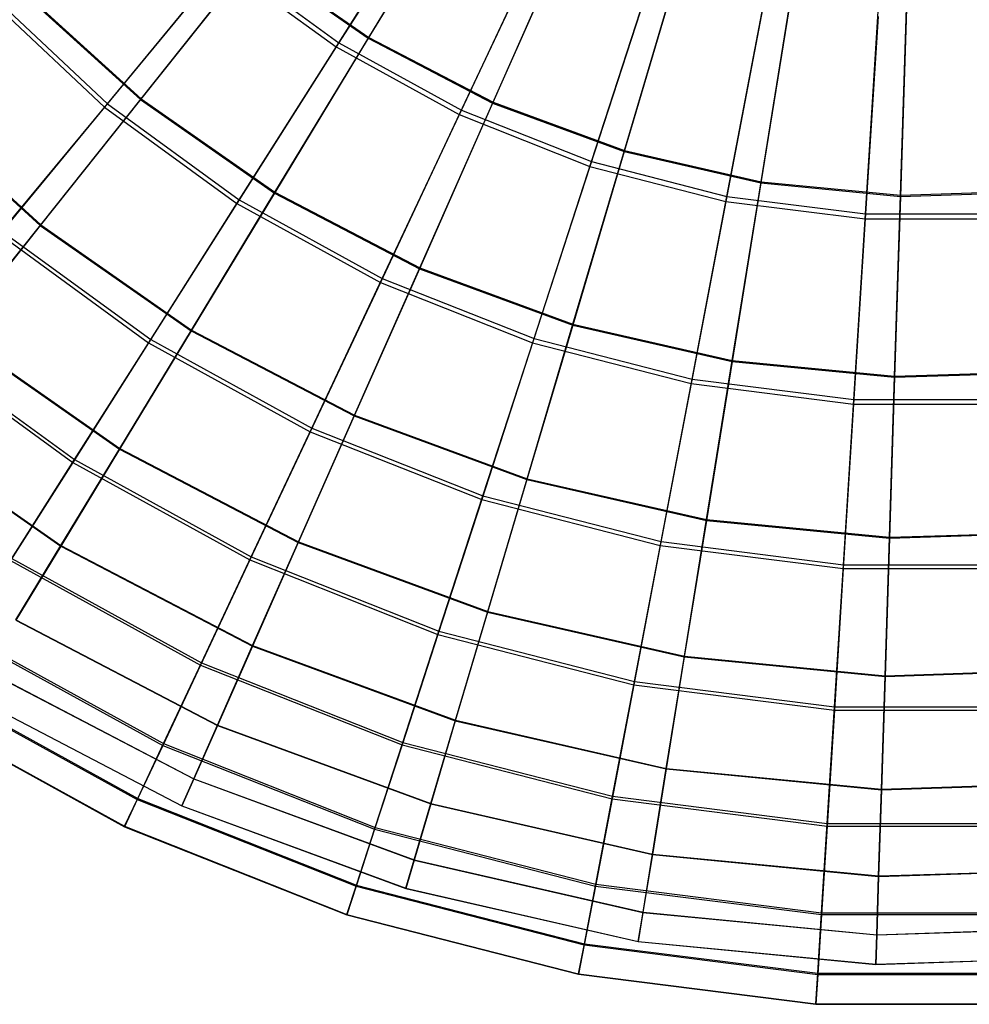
# Model space of a CAD drawing. Extents: x 0.2 to 40.1, y -6.7 to 6.7.
# Tile 342 of 516: x 28.1 to 29.7, y -6.7 to -5. Entities that reach past the tile are written whole.
import ezdxf

# ---------------------------------------------------------------- set-up
doc = ezdxf.new("R2010")
doc.units = 0
doc.header["$MEASUREMENT"] = 0
doc.layers.get('0').update_dxf_attribs({"color": 13, "linetype": 'CONTINUOUS'})

# ---------------------------------------------------------------- blocks, each defined once
blk = doc.blocks.new('SNOWBALL_XIV_PM3_STL')
at = {"color": 0}
for p, q in [((28.6218, -5.0241, 19.5064), (28.8071, -4.7322, 19.7151)), ((28.6218, -5.0241, 19.5064), (28.8071, -4.7322, 19.7151)), ((28.8466, -4.7284, 14.1727), (28.6719, -5.0166, 14.3807)), ((28.8466, -4.7284, 14.1727), (28.6719, -5.0166, 14.3807)), ((28.6728, -5.015, 19.4623), (28.8476, -4.7266, 19.67)), ((28.6728, -5.015, 19.4623), (28.8476, -4.7266, 19.67)), ((28.8022, -4.7399, 14.1268), (28.6173, -5.0313, 14.3367)), ((28.8022, -4.7399, 14.1268), (28.6173, -5.0313, 14.3367)), ((29.0199, -4.8188, 14.1727), (28.8834, -5.127, 14.3807)), ((29.0199, -4.8188, 14.1727), (28.8834, -5.127, 14.3807)), ((28.8842, -5.1252, 19.4623), (29.0207, -4.8169, 19.67)), ((28.8842, -5.1252, 19.4623), (29.0207, -4.8169, 19.67)), ((28.9737, -4.8342, 14.1268), (28.8268, -5.1464, 14.3367)), ((28.9737, -4.8342, 14.1268), (28.8268, -5.1464, 14.3367)), ((28.8304, -5.1388, 19.5064), (28.9776, -4.8259, 19.7151)), ((28.8304, -5.1388, 19.5064), (28.9776, -4.8259, 19.7151)), ((28.2278, -5.1279, 19.2551), (28.4293, -4.8843, 19.5064)), ((28.2278, -5.1279, 19.2551), (28.4293, -4.8843, 19.5064)), ((28.4762, -4.8801, 14.3807), (28.2842, -5.1208, 14.6297)), ((28.4762, -4.8801, 14.3807), (28.2842, -5.1208, 14.6297)), ((28.2852, -5.1195, 19.2135), (28.4773, -4.8786, 19.4623)), ((28.2852, -5.1195, 19.2135), (28.4773, -4.8786, 19.4623)), ((28.4293, -4.8843, 19.5064), (28.6218, -5.0241, 19.5064)), ((28.4293, -4.8843, 19.5064), (28.6218, -5.0241, 19.5064)), ((28.4762, -4.8801, 14.3807), (28.6719, -5.0166, 14.3807)), ((28.4762, -4.8801, 14.3807), (28.6719, -5.0166, 14.3807)), ((28.4773, -4.8786, 19.4623), (28.6728, -5.015, 19.4623)), ((28.4773, -4.8786, 19.4623), (28.6728, -5.015, 19.4623)), ((29.2033, -4.8863, 14.1727), (29.1074, -5.2094, 14.3807)), ((29.2033, -4.8863, 14.1727), (29.1074, -5.2094, 14.3807)), ((29.1079, -5.2076, 19.4623), (29.2038, -4.8843, 19.67)), ((29.1079, -5.2076, 19.4623), (29.2038, -4.8843, 19.67)), ((28.4239, -4.8908, 14.3367), (28.2229, -5.1338, 14.5889)), ((28.4239, -4.8908, 14.3367), (28.2229, -5.1338, 14.5889)), ((28.4239, -4.8908, 14.3367), (28.6173, -5.0313, 14.3367)), ((28.4239, -4.8908, 14.3367), (28.6173, -5.0313, 14.3367)), ((29.1556, -4.9063, 14.1268), (29.049, -5.2344, 14.3367)), ((29.1556, -4.9063, 14.1268), (29.049, -5.2344, 14.3367)), ((29.0516, -5.2264, 19.5064), (29.1585, -4.8975, 19.7151)), ((29.0516, -5.2264, 19.5064), (29.1585, -4.8975, 19.7151)), ((28.0253, -4.9378, 19.2551), (28.2278, -5.1279, 19.2551)), ((28.0253, -4.9378, 19.2551), (28.2278, -5.1279, 19.2551)), ((28.0783, -4.9338, 14.6297), (28.2842, -5.1208, 14.6297)), ((28.0783, -4.9338, 14.6297), (28.2842, -5.1208, 14.6297)), ((28.0796, -4.9327, 19.2135), (28.2852, -5.1195, 19.2135)), ((28.0796, -4.9327, 19.2135), (28.2852, -5.1195, 19.2135)), ((29.3938, -4.9298, 14.1727), (29.34, -5.2625, 14.3807)), ((29.3938, -4.9298, 14.1727), (29.34, -5.2625, 14.3807)), ((29.3403, -5.2606, 19.4623), (29.3941, -4.9277, 19.67)), ((29.3403, -5.2606, 19.4623), (29.3941, -4.9277, 19.67)), ((28.0198, -4.9431, 14.5889), (28.2229, -5.1338, 14.5889)), ((28.0198, -4.9431, 14.5889), (28.2229, -5.1338, 14.5889)), ((29.3452, -4.9549, 14.1268), (29.2805, -5.2939, 14.3367)), ((29.3452, -4.9549, 14.1268), (29.2805, -5.2939, 14.3367)), ((29.2821, -5.2855, 19.5064), (29.3469, -4.9459, 19.7151)), ((29.2821, -5.2855, 19.5064), (29.3469, -4.9459, 19.7151)), ((29.5883, -4.9485, 14.1727), (29.5775, -5.2854, 14.3807)), ((29.5883, -4.9485, 14.1727), (29.5775, -5.2854, 14.3807)), ((29.5776, -5.2835, 19.4623), (29.5884, -4.9465, 19.67)), ((29.5776, -5.2835, 19.4623), (29.5884, -4.9465, 19.67)), ((29.5182, -5.3154, 19.5064), (29.5399, -4.9703, 19.7151)), ((29.5182, -5.3154, 19.5064), (29.5399, -4.9703, 19.7151)), ((29.5394, -4.9795, 14.1268), (29.5177, -5.3238, 14.3367)), ((29.5394, -4.9795, 14.1268), (29.5177, -5.3238, 14.3367)), ((28.6719, -5.0166, 14.3807), (28.5123, -5.2799, 14.6297)), ((28.6719, -5.0166, 14.3807), (28.5123, -5.2799, 14.6297)), ((28.5131, -5.2784, 19.2135), (28.6728, -5.015, 19.4623)), ((28.5131, -5.2784, 19.2135), (28.6728, -5.015, 19.4623)), ((28.6719, -5.0166, 14.3807), (28.8834, -5.127, 14.3807)), ((28.6719, -5.0166, 14.3807), (28.8834, -5.127, 14.3807)), ((28.6728, -5.015, 19.4623), (28.8842, -5.1252, 19.4623)), ((28.6728, -5.015, 19.4623), (28.8842, -5.1252, 19.4623)), ((28.6173, -5.0313, 14.3367), (28.4483, -5.2976, 14.5889)), ((28.6173, -5.0313, 14.3367), (28.4483, -5.2976, 14.5889)), ((28.4524, -5.2911, 19.2551), (28.6218, -5.0241, 19.5064)), ((28.4524, -5.2911, 19.2551), (28.6218, -5.0241, 19.5064)), ((28.6173, -5.0313, 14.3367), (28.8268, -5.1464, 14.3367)), ((28.6173, -5.0313, 14.3367), (28.8268, -5.1464, 14.3367)), ((28.6218, -5.0241, 19.5064), (28.8304, -5.1388, 19.5064)), ((28.6218, -5.0241, 19.5064), (28.8304, -5.1388, 19.5064)), ((27.8817, -5.1243, 14.9159), (28.1135, -5.3349, 14.9159)), ((27.8817, -5.1243, 14.9159), (28.1135, -5.3349, 14.9159)), ((27.8827, -5.1233, 18.9276), (28.1144, -5.3337, 18.9276)), ((27.8827, -5.1233, 18.9276), (28.1144, -5.3337, 18.9276)), ((28.2842, -5.1208, 14.6297), (28.1135, -5.3349, 14.9159)), ((28.2842, -5.1208, 14.6297), (28.1135, -5.3349, 14.9159)), ((28.1144, -5.3337, 18.9276), (28.2852, -5.1195, 19.2135)), ((28.1144, -5.3337, 18.9276), (28.2852, -5.1195, 19.2135)), ((28.2842, -5.1208, 14.6297), (28.5123, -5.2799, 14.6297)), ((28.2842, -5.1208, 14.6297), (28.5123, -5.2799, 14.6297)), ((28.2852, -5.1195, 19.2135), (28.5131, -5.2784, 19.2135)), ((28.2852, -5.1195, 19.2135), (28.5131, -5.2784, 19.2135)), ((28.2229, -5.1338, 14.5889), (28.0441, -5.35, 14.8795)), ((28.2229, -5.1338, 14.5889), (28.0441, -5.35, 14.8795)), ((28.0483, -5.3448, 18.9655), (28.2278, -5.1279, 19.2551)), ((28.0483, -5.3448, 18.9655), (28.2278, -5.1279, 19.2551)), ((28.2229, -5.1338, 14.5889), (28.4483, -5.2976, 14.5889)), ((28.2229, -5.1338, 14.5889), (28.4483, -5.2976, 14.5889)), ((28.2278, -5.1279, 19.2551), (28.4524, -5.2911, 19.2551)), ((28.2278, -5.1279, 19.2551), (28.4524, -5.2911, 19.2551)), ((28.6957, -5.4249, 19.2551), (28.8304, -5.1388, 19.5064)), ((28.6957, -5.4249, 19.2551), (28.8304, -5.1388, 19.5064)), ((28.8834, -5.127, 14.3807), (28.7588, -5.4085, 14.6297)), ((28.8834, -5.127, 14.3807), (28.7588, -5.4085, 14.6297)), ((28.7595, -5.407, 19.2135), (28.8842, -5.1252, 19.4623)), ((28.7595, -5.407, 19.2135), (28.8842, -5.1252, 19.4623)), ((28.8304, -5.1388, 19.5064), (29.0516, -5.2264, 19.5064)), ((28.8304, -5.1388, 19.5064), (29.0516, -5.2264, 19.5064)), ((28.8834, -5.127, 14.3807), (29.1074, -5.2094, 14.3807)), ((28.8834, -5.127, 14.3807), (29.1074, -5.2094, 14.3807)), ((28.8842, -5.1252, 19.4623), (29.1079, -5.2076, 19.4623)), ((28.8842, -5.1252, 19.4623), (29.1079, -5.2076, 19.4623)), ((28.8268, -5.1464, 14.3367), (28.6925, -5.4318, 14.5889)), ((28.8268, -5.1464, 14.3367), (28.6925, -5.4318, 14.5889)), ((28.8268, -5.1464, 14.3367), (29.049, -5.2344, 14.3367)), ((28.8268, -5.1464, 14.3367), (29.049, -5.2344, 14.3367)), ((29.0202, -5.5029, 19.2135), (29.1079, -5.2076, 19.4623)), ((29.0202, -5.5029, 19.2135), (29.1079, -5.2076, 19.4623)), ((29.1079, -5.2076, 19.4623), (29.3403, -5.2606, 19.4623)), ((29.1079, -5.2076, 19.4623), (29.3403, -5.2606, 19.4623)), ((29.1074, -5.2094, 14.3807), (29.0198, -5.5045, 14.6297)), ((29.1074, -5.2094, 14.3807), (29.0198, -5.5045, 14.6297)), ((29.1074, -5.2094, 14.3807), (29.34, -5.2625, 14.3807)), ((29.1074, -5.2094, 14.3807), (29.34, -5.2625, 14.3807)), ((29.049, -5.2344, 14.3367), (28.9516, -5.5344, 14.5889)), ((29.049, -5.2344, 14.3367), (28.9516, -5.5344, 14.5889)), ((28.9539, -5.5271, 19.2551), (29.0516, -5.2264, 19.5064)), ((28.9539, -5.5271, 19.2551), (29.0516, -5.2264, 19.5064)), ((29.049, -5.2344, 14.3367), (29.2805, -5.2939, 14.3367)), ((29.049, -5.2344, 14.3367), (29.2805, -5.2939, 14.3367)), ((29.0516, -5.2264, 19.5064), (29.2821, -5.2855, 19.5064)), ((29.0516, -5.2264, 19.5064), (29.2821, -5.2855, 19.5064)), ((29.34, -5.2625, 14.3807), (29.2909, -5.5664, 14.6297)), ((29.34, -5.2625, 14.3807), (29.2909, -5.5664, 14.6297)), ((29.2911, -5.5647, 19.2135), (29.3403, -5.2606, 19.4623)), ((29.2911, -5.5647, 19.2135), (29.3403, -5.2606, 19.4623)), ((29.34, -5.2625, 14.3807), (29.5775, -5.2854, 14.3807)), ((29.34, -5.2625, 14.3807), (29.5775, -5.2854, 14.3807)), ((29.3403, -5.2606, 19.4623), (29.5776, -5.2835, 19.4623)), ((29.3403, -5.2606, 19.4623), (29.5776, -5.2835, 19.4623)), ((28.3016, -5.5288, 18.9655), (28.4524, -5.2911, 19.2551)), ((28.3016, -5.5288, 18.9655), (28.4524, -5.2911, 19.2551)), ((28.5123, -5.2799, 14.6297), (28.3703, -5.514, 14.9159)), ((28.5123, -5.2799, 14.6297), (28.3703, -5.514, 14.9159)), ((28.3711, -5.5128, 18.9276), (28.5131, -5.2784, 19.2135)), ((28.3711, -5.5128, 18.9276), (28.5131, -5.2784, 19.2135)), ((28.4524, -5.2911, 19.2551), (28.6957, -5.4249, 19.2551)), ((28.4524, -5.2911, 19.2551), (28.6957, -5.4249, 19.2551)), ((28.5123, -5.2799, 14.6297), (28.7588, -5.4085, 14.6297)), ((28.5123, -5.2799, 14.6297), (28.7588, -5.4085, 14.6297)), ((28.5131, -5.2784, 19.2135), (28.7595, -5.407, 19.2135)), ((28.5131, -5.2784, 19.2135), (28.7595, -5.407, 19.2135)), ((29.2229, -5.5962, 19.2551), (29.2821, -5.2855, 19.5064)), ((29.2229, -5.5962, 19.2551), (29.2821, -5.2855, 19.5064)), ((29.2821, -5.2855, 19.5064), (29.5182, -5.3154, 19.5064)), ((29.2821, -5.2855, 19.5064), (29.5182, -5.3154, 19.5064)), ((29.5775, -5.2854, 14.3807), (29.5676, -5.5931, 14.6297)), ((29.5775, -5.2854, 14.3807), (29.5676, -5.5931, 14.6297)), ((29.5677, -5.5914, 19.2135), (29.5776, -5.2835, 19.4623)), ((29.5677, -5.5914, 19.2135), (29.5776, -5.2835, 19.4623)), ((29.5775, -5.2854, 14.3807), (29.816, -5.2777, 14.3807)), ((29.5775, -5.2854, 14.3807), (29.816, -5.2777, 14.3807)), ((29.5776, -5.2835, 19.4623), (29.8158, -5.2759, 19.4623)), ((29.5776, -5.2835, 19.4623), (29.8158, -5.2759, 19.4623)), ((28.4483, -5.2976, 14.5889), (28.298, -5.5344, 14.8795)), ((28.4483, -5.2976, 14.5889), (28.298, -5.5344, 14.8795)), ((28.4483, -5.2976, 14.5889), (28.6925, -5.4318, 14.5889)), ((28.4483, -5.2976, 14.5889), (28.6925, -5.4318, 14.5889)), ((29.2805, -5.2939, 14.3367), (29.2214, -5.6037, 14.5889)), ((29.2805, -5.2939, 14.3367), (29.2214, -5.6037, 14.5889)), ((29.2805, -5.2939, 14.3367), (29.5177, -5.3238, 14.3367)), ((29.2805, -5.2939, 14.3367), (29.5177, -5.3238, 14.3367)), ((29.5177, -5.3238, 14.3367), (29.4979, -5.6386, 14.5889)), ((29.5177, -5.3238, 14.3367), (29.4979, -5.6386, 14.5889)), ((29.4984, -5.631, 19.2551), (29.5182, -5.3154, 19.5064)), ((29.4984, -5.631, 19.2551), (29.5182, -5.3154, 19.5064)), ((29.5177, -5.3238, 14.3367), (29.7567, -5.3238, 14.3367)), ((29.5177, -5.3238, 14.3367), (29.7567, -5.3238, 14.3367)), ((29.5182, -5.3154, 19.5064), (29.7562, -5.3154, 19.5064)), ((29.5182, -5.3154, 19.5064), (29.7562, -5.3154, 19.5064)), ((28.1135, -5.3349, 14.9159), (27.9668, -5.5188, 15.2344)), ((28.1135, -5.3349, 14.9159), (27.9668, -5.5188, 15.2344)), ((27.9676, -5.5178, 18.6092), (28.1144, -5.3337, 18.9276)), ((27.9676, -5.5178, 18.6092), (28.1144, -5.3337, 18.9276)), ((28.1135, -5.3349, 14.9159), (28.3703, -5.514, 14.9159)), ((28.1135, -5.3349, 14.9159), (28.3703, -5.514, 14.9159)), ((28.1144, -5.3337, 18.9276), (28.3711, -5.5128, 18.9276)), ((28.1144, -5.3337, 18.9276), (28.3711, -5.5128, 18.9276)), ((28.0441, -5.35, 14.8795), (28.298, -5.5344, 14.8795)), ((28.0441, -5.35, 14.8795), (28.298, -5.5344, 14.8795)), ((28.0483, -5.3448, 18.9655), (28.3016, -5.5288, 18.9655)), ((28.0483, -5.3448, 18.9655), (28.3016, -5.5288, 18.9655)), ((28.7588, -5.4085, 14.6297), (28.648, -5.6589, 14.9159)), ((28.7588, -5.4085, 14.6297), (28.648, -5.6589, 14.9159)), ((28.6486, -5.6575, 18.9276), (28.7595, -5.407, 19.2135)), ((28.6486, -5.6575, 18.9276), (28.7595, -5.407, 19.2135)), ((28.7588, -5.4085, 14.6297), (29.0198, -5.5045, 14.6297)), ((28.7588, -5.4085, 14.6297), (29.0198, -5.5045, 14.6297)), ((28.7595, -5.407, 19.2135), (29.0202, -5.5029, 19.2135)), ((28.7595, -5.407, 19.2135), (29.0202, -5.5029, 19.2135)), ((28.5759, -5.6796, 18.9655), (28.6957, -5.4249, 19.2551)), ((28.5759, -5.6796, 18.9655), (28.6957, -5.4249, 19.2551)), ((28.6957, -5.4249, 19.2551), (28.9539, -5.5271, 19.2551)), ((28.6957, -5.4249, 19.2551), (28.9539, -5.5271, 19.2551)), ((28.6925, -5.4318, 14.5889), (28.573, -5.6857, 14.8795)), ((28.6925, -5.4318, 14.5889), (28.573, -5.6857, 14.8795)), ((28.6925, -5.4318, 14.5889), (28.9516, -5.5344, 14.5889)), ((28.6925, -5.4318, 14.5889), (28.9516, -5.5344, 14.5889)), ((29.0198, -5.5045, 14.6297), (28.9419, -5.767, 14.9159)), ((29.0198, -5.5045, 14.6297), (28.9419, -5.767, 14.9159)), ((28.9423, -5.7656, 18.9276), (29.0202, -5.5029, 19.2135)), ((28.9423, -5.7656, 18.9276), (29.0202, -5.5029, 19.2135)), ((29.0198, -5.5045, 14.6297), (29.2909, -5.5664, 14.6297)), ((29.0198, -5.5045, 14.6297), (29.2909, -5.5664, 14.6297)), ((29.0202, -5.5029, 19.2135), (29.2911, -5.5647, 19.2135)), ((29.0202, -5.5029, 19.2135), (29.2911, -5.5647, 19.2135)), ((27.9668, -5.5188, 15.2344), (28.2484, -5.7152, 15.2344)), ((27.9668, -5.5188, 15.2344), (28.2484, -5.7152, 15.2344)), ((27.9676, -5.5178, 18.6092), (28.249, -5.7141, 18.6092)), ((27.9676, -5.5178, 18.6092), (28.249, -5.7141, 18.6092)), ((28.3703, -5.514, 14.9159), (28.2484, -5.7152, 15.2344)), ((28.3703, -5.514, 14.9159), (28.2484, -5.7152, 15.2344)), ((28.249, -5.7141, 18.6092), (28.3711, -5.5128, 18.9276)), ((28.249, -5.7141, 18.6092), (28.3711, -5.5128, 18.9276)), ((28.3703, -5.514, 14.9159), (28.648, -5.6589, 14.9159)), ((28.3703, -5.514, 14.9159), (28.648, -5.6589, 14.9159)), ((28.3711, -5.5128, 18.9276), (28.6486, -5.6575, 18.9276)), ((28.3711, -5.5128, 18.9276), (28.6486, -5.6575, 18.9276)), ((27.8904, -5.5357, 15.2035), (28.1688, -5.738, 15.2035)), ((27.8904, -5.5357, 15.2035), (28.1688, -5.738, 15.2035)), ((27.894, -5.5314, 18.6423), (28.1718, -5.7332, 18.6423)), ((27.894, -5.5314, 18.6423), (28.1718, -5.7332, 18.6423)), ((28.298, -5.5344, 14.8795), (28.1688, -5.738, 15.2035)), ((28.298, -5.5344, 14.8795), (28.1688, -5.738, 15.2035)), ((28.1718, -5.7332, 18.6423), (28.3016, -5.5288, 18.9655)), ((28.1718, -5.7332, 18.6423), (28.3016, -5.5288, 18.9655)), ((28.298, -5.5344, 14.8795), (28.573, -5.6857, 14.8795)), ((28.298, -5.5344, 14.8795), (28.573, -5.6857, 14.8795)), ((28.3016, -5.5288, 18.9655), (28.5759, -5.6796, 18.9655)), ((28.3016, -5.5288, 18.9655), (28.5759, -5.6796, 18.9655)), ((28.9516, -5.5344, 14.5889), (28.8649, -5.8012, 14.8795)), ((28.9516, -5.5344, 14.5889), (28.8649, -5.8012, 14.8795)), ((28.8669, -5.7948, 18.9655), (28.9539, -5.5271, 19.2551)), ((28.8669, -5.7948, 18.9655), (28.9539, -5.5271, 19.2551)), ((28.9516, -5.5344, 14.5889), (29.2214, -5.6037, 14.5889)), ((28.9516, -5.5344, 14.5889), (29.2214, -5.6037, 14.5889)), ((28.9539, -5.5271, 19.2551), (29.2229, -5.5962, 19.2551)), ((28.9539, -5.5271, 19.2551), (29.2229, -5.5962, 19.2551)), ((29.2909, -5.5664, 14.6297), (29.2472, -5.8367, 14.9159)), ((29.2909, -5.5664, 14.6297), (29.2472, -5.8367, 14.9159)), ((29.2474, -5.8352, 18.9276), (29.2911, -5.5647, 19.2135)), ((29.2474, -5.8352, 18.9276), (29.2911, -5.5647, 19.2135)), ((29.2909, -5.5664, 14.6297), (29.5676, -5.5931, 14.6297)), ((29.2909, -5.5664, 14.6297), (29.5676, -5.5931, 14.6297)), ((29.2911, -5.5647, 19.2135), (29.5677, -5.5914, 19.2135)), ((29.2911, -5.5647, 19.2135), (29.5677, -5.5914, 19.2135)), ((29.5589, -5.8653, 18.9276), (29.5677, -5.5914, 19.2135)), ((29.5589, -5.8653, 18.9276), (29.5677, -5.5914, 19.2135)), ((29.5676, -5.5931, 14.6297), (29.5589, -5.8668, 14.9159)), ((29.5676, -5.5931, 14.6297), (29.5589, -5.8668, 14.9159)), ((29.5676, -5.5931, 14.6297), (29.8456, -5.5842, 14.6297)), ((29.5676, -5.5931, 14.6297), (29.8456, -5.5842, 14.6297)), ((29.5677, -5.5914, 19.2135), (29.8454, -5.5825, 19.2135)), ((29.5677, -5.5914, 19.2135), (29.8454, -5.5825, 19.2135)), ((29.2214, -5.6037, 14.5889), (29.1689, -5.8793, 14.8795)), ((29.2214, -5.6037, 14.5889), (29.1689, -5.8793, 14.8795)), ((29.1701, -5.8727, 18.9655), (29.2229, -5.5962, 19.2551)), ((29.1701, -5.8727, 18.9655), (29.2229, -5.5962, 19.2551)), ((29.2214, -5.6037, 14.5889), (29.4979, -5.6386, 14.5889)), ((29.2214, -5.6037, 14.5889), (29.4979, -5.6386, 14.5889)), ((29.2229, -5.5962, 19.2551), (29.4984, -5.631, 19.2551)), ((29.2229, -5.5962, 19.2551), (29.4984, -5.631, 19.2551)), ((29.4979, -5.6386, 14.5889), (29.4803, -5.9186, 14.8795)), ((29.4979, -5.6386, 14.5889), (29.4803, -5.9186, 14.8795)), ((29.4807, -5.9119, 18.9655), (29.4984, -5.631, 19.2551)), ((29.4807, -5.9119, 18.9655), (29.4984, -5.631, 19.2551)), ((29.4979, -5.6386, 14.5889), (29.7765, -5.6386, 14.5889)), ((29.4979, -5.6386, 14.5889), (29.7765, -5.6386, 14.5889)), ((29.4984, -5.631, 19.2551), (29.776, -5.631, 19.2551)), ((29.4984, -5.631, 19.2551), (29.776, -5.631, 19.2551)), ((28.648, -5.6589, 14.9159), (28.5527, -5.874, 15.2344)), ((28.648, -5.6589, 14.9159), (28.5527, -5.874, 15.2344)), ((28.5532, -5.8728, 18.6092), (28.6486, -5.6575, 18.9276)), ((28.5532, -5.8728, 18.6092), (28.6486, -5.6575, 18.9276)), ((28.648, -5.6589, 14.9159), (28.9419, -5.767, 14.9159)), ((28.648, -5.6589, 14.9159), (28.9419, -5.767, 14.9159)), ((28.6486, -5.6575, 18.9276), (28.9423, -5.7656, 18.9276)), ((28.6486, -5.6575, 18.9276), (28.9423, -5.7656, 18.9276)), ((27.8465, -5.6696, 15.5803), (28.1484, -5.8802, 15.5803)), ((27.8465, -5.6696, 15.5803), (28.1484, -5.8802, 15.5803)), ((27.8471, -5.6688, 18.2634), (28.1489, -5.8793, 18.2634)), ((27.8471, -5.6688, 18.2634), (28.1489, -5.8793, 18.2634)), ((28.573, -5.6857, 14.8795), (28.4704, -5.9038, 15.2035)), ((28.573, -5.6857, 14.8795), (28.4704, -5.9038, 15.2035)), ((28.4728, -5.8987, 18.6423), (28.5759, -5.6796, 18.9655)), ((28.4728, -5.8987, 18.6423), (28.5759, -5.6796, 18.9655)), ((28.573, -5.6857, 14.8795), (28.8649, -5.8012, 14.8795)), ((28.573, -5.6857, 14.8795), (28.8649, -5.8012, 14.8795)), ((28.5759, -5.6796, 18.9655), (28.8669, -5.7948, 18.9655)), ((28.5759, -5.6796, 18.9655), (28.8669, -5.7948, 18.9655)), ((28.2484, -5.7152, 15.2344), (28.1484, -5.8802, 15.5803)), ((28.2484, -5.7152, 15.2344), (28.1484, -5.8802, 15.5803)), ((28.1489, -5.8793, 18.2634), (28.249, -5.7141, 18.6092)), ((28.1489, -5.8793, 18.2634), (28.249, -5.7141, 18.6092)), ((28.2484, -5.7152, 15.2344), (28.5527, -5.874, 15.2344)), ((28.2484, -5.7152, 15.2344), (28.5527, -5.874, 15.2344)), ((28.249, -5.7141, 18.6092), (28.5532, -5.8728, 18.6092)), ((28.249, -5.7141, 18.6092), (28.5532, -5.8728, 18.6092)), ((28.1688, -5.738, 15.2035), (28.0629, -5.9049, 15.5557)), ((28.1688, -5.738, 15.2035), (28.0629, -5.9049, 15.5557)), ((28.0653, -5.9011, 18.2907), (28.1718, -5.7332, 18.6423)), ((28.0653, -5.9011, 18.2907), (28.1718, -5.7332, 18.6423)), ((28.1688, -5.738, 15.2035), (28.4704, -5.9038, 15.2035)), ((28.1688, -5.738, 15.2035), (28.4704, -5.9038, 15.2035)), ((28.1718, -5.7332, 18.6423), (28.4728, -5.8987, 18.6423)), ((28.1718, -5.7332, 18.6423), (28.4728, -5.8987, 18.6423)), ((28.9419, -5.767, 14.9159), (28.8749, -5.9926, 15.2344)), ((28.9419, -5.767, 14.9159), (28.8749, -5.9926, 15.2344)), ((28.8753, -5.9914, 18.6092), (28.9423, -5.7656, 18.9276)), ((28.8753, -5.9914, 18.6092), (28.9423, -5.7656, 18.9276)), ((28.9419, -5.767, 14.9159), (29.2472, -5.8367, 14.9159)), ((28.9419, -5.767, 14.9159), (29.2472, -5.8367, 14.9159)), ((28.9423, -5.7656, 18.9276), (29.2474, -5.8352, 18.9276)), ((28.9423, -5.7656, 18.9276), (29.2474, -5.8352, 18.9276)), ((28.8649, -5.8012, 14.8795), (28.7904, -6.0305, 15.2035)), ((28.8649, -5.8012, 14.8795), (28.7904, -6.0305, 15.2035)), ((28.7921, -6.0251, 18.6423), (28.8669, -5.7948, 18.9655)), ((28.7921, -6.0251, 18.6423), (28.8669, -5.7948, 18.9655)), ((28.8649, -5.8012, 14.8795), (29.1689, -5.8793, 14.8795)), ((28.8649, -5.8012, 14.8795), (29.1689, -5.8793, 14.8795)), ((28.8669, -5.7948, 18.9655), (29.1701, -5.8727, 18.9655)), ((28.8669, -5.7948, 18.9655), (29.1701, -5.8727, 18.9655)), ((29.2472, -5.8367, 14.9159), (29.2096, -6.0689, 15.2344)), ((29.2472, -5.8367, 14.9159), (29.2096, -6.0689, 15.2344)), ((29.2098, -6.0677, 18.6092), (29.2474, -5.8352, 18.9276)), ((29.2098, -6.0677, 18.6092), (29.2474, -5.8352, 18.9276)), ((29.2472, -5.8367, 14.9159), (29.5589, -5.8668, 14.9159)), ((29.2472, -5.8367, 14.9159), (29.5589, -5.8668, 14.9159)), ((29.2474, -5.8352, 18.9276), (29.5589, -5.8653, 18.9276)), ((29.2474, -5.8352, 18.9276), (29.5589, -5.8653, 18.9276)), ((29.5589, -5.8653, 18.9276), (29.8717, -5.8553, 18.9276)), ((29.5589, -5.8653, 18.9276), (29.8717, -5.8553, 18.9276)), ((29.5589, -5.8668, 14.9159), (29.8719, -5.8567, 14.9159)), ((29.5589, -5.8668, 14.9159), (29.8719, -5.8567, 14.9159)), ((28.5527, -5.874, 15.2344), (28.4747, -6.0504, 15.5803)), ((28.5527, -5.874, 15.2344), (28.4747, -6.0504, 15.5803)), ((28.4751, -6.0495, 18.2634), (28.5532, -5.8728, 18.6092)), ((28.4751, -6.0495, 18.2634), (28.5532, -5.8728, 18.6092)), ((28.5527, -5.874, 15.2344), (28.8749, -5.9926, 15.2344)), ((28.5527, -5.874, 15.2344), (28.8749, -5.9926, 15.2344)), ((28.5532, -5.8728, 18.6092), (28.8753, -5.9914, 18.6092)), ((28.5532, -5.8728, 18.6092), (28.8753, -5.9914, 18.6092)), ((29.1248, -6.1105, 18.6423), (29.1701, -5.8727, 18.9655)), ((29.1248, -6.1105, 18.6423), (29.1701, -5.8727, 18.9655)), ((29.1701, -5.8727, 18.9655), (29.4807, -5.9119, 18.9655)), ((29.1701, -5.8727, 18.9655), (29.4807, -5.9119, 18.9655)), ((29.5589, -5.8668, 14.9159), (29.5513, -6.1019, 15.2344)), ((29.5589, -5.8668, 14.9159), (29.5513, -6.1019, 15.2344)), ((29.5514, -6.1007, 18.6092), (29.5589, -5.8653, 18.9276)), ((29.5514, -6.1007, 18.6092), (29.5589, -5.8653, 18.9276)), ((28.1484, -5.8802, 15.5803), (28.0719, -6.0063, 15.9478)), ((28.1484, -5.8802, 15.5803), (28.0719, -6.0063, 15.9478)), ((28.0723, -6.0056, 17.896), (28.1489, -5.8793, 18.2634)), ((28.0723, -6.0056, 17.896), (28.1489, -5.8793, 18.2634)), ((28.1484, -5.8802, 15.5803), (28.4747, -6.0504, 15.5803)), ((28.1484, -5.8802, 15.5803), (28.4747, -6.0504, 15.5803)), ((28.1489, -5.8793, 18.2634), (28.4751, -6.0495, 18.2634)), ((28.1489, -5.8793, 18.2634), (28.4751, -6.0495, 18.2634)), ((29.1689, -5.8793, 14.8795), (29.1237, -6.1161, 15.2035)), ((29.1689, -5.8793, 14.8795), (29.1237, -6.1161, 15.2035)), ((29.1689, -5.8793, 14.8795), (29.4803, -5.9186, 14.8795)), ((29.1689, -5.8793, 14.8795), (29.4803, -5.9186, 14.8795)), ((28.0629, -5.9049, 15.5557), (28.3862, -6.0826, 15.5557)), ((28.0629, -5.9049, 15.5557), (28.3862, -6.0826, 15.5557)), ((28.0653, -5.9011, 18.2907), (28.3881, -6.0786, 18.2907)), ((28.0653, -5.9011, 18.2907), (28.3881, -6.0786, 18.2907)), ((28.4704, -5.9038, 15.2035), (28.3862, -6.0826, 15.5557)), ((28.4704, -5.9038, 15.2035), (28.3862, -6.0826, 15.5557)), ((28.3881, -6.0786, 18.2907), (28.4728, -5.8987, 18.6423)), ((28.3881, -6.0786, 18.2907), (28.4728, -5.8987, 18.6423)), ((28.4704, -5.9038, 15.2035), (28.7904, -6.0305, 15.2035)), ((28.4704, -5.9038, 15.2035), (28.7904, -6.0305, 15.2035)), ((28.4728, -5.8987, 18.6423), (28.7921, -6.0251, 18.6423)), ((28.4728, -5.8987, 18.6423), (28.7921, -6.0251, 18.6423)), ((29.4803, -5.9186, 14.8795), (29.4651, -6.1592, 15.2035)), ((29.4803, -5.9186, 14.8795), (29.4651, -6.1592, 15.2035)), ((29.4655, -6.1536, 18.6423), (29.4807, -5.9119, 18.9655)), ((29.4655, -6.1536, 18.6423), (29.4807, -5.9119, 18.9655)), ((29.4803, -5.9186, 14.8795), (29.7941, -5.9186, 14.8795)), ((29.4803, -5.9186, 14.8795), (29.7941, -5.9186, 14.8795)), ((29.4807, -5.9119, 18.9655), (29.7937, -5.9119, 18.9655)), ((29.4807, -5.9119, 18.9655), (29.7937, -5.9119, 18.9655)), ((28.8749, -5.9926, 15.2344), (28.82, -6.1775, 15.5803)), ((28.8749, -5.9926, 15.2344), (28.82, -6.1775, 15.5803)), ((28.8203, -6.1765, 18.2634), (28.8753, -5.9914, 18.6092)), ((28.8203, -6.1765, 18.2634), (28.8753, -5.9914, 18.6092)), ((28.8749, -5.9926, 15.2344), (29.2096, -6.0689, 15.2344)), ((28.8749, -5.9926, 15.2344), (29.2096, -6.0689, 15.2344)), ((28.8753, -5.9914, 18.6092), (29.2098, -6.0677, 18.6092)), ((28.8753, -5.9914, 18.6092), (29.2098, -6.0677, 18.6092)), ((28.0719, -6.0063, 15.9478), (28.415, -6.1852, 15.9478)), ((28.0719, -6.0063, 15.9478), (28.415, -6.1852, 15.9478)), ((28.0723, -6.0056, 17.896), (28.4153, -6.1846, 17.896)), ((28.0723, -6.0056, 17.896), (28.4153, -6.1846, 17.896)), ((28.7307, -6.2142, 18.2907), (28.7921, -6.0251, 18.6423)), ((28.7307, -6.2142, 18.2907), (28.7921, -6.0251, 18.6423)), ((28.7921, -6.0251, 18.6423), (29.1248, -6.1105, 18.6423)), ((28.7921, -6.0251, 18.6423), (29.1248, -6.1105, 18.6423)), ((27.982, -6.0323, 15.9303), (28.322, -6.2192, 15.9303)), ((27.982, -6.0323, 15.9303), (28.322, -6.2192, 15.9303)), ((27.9838, -6.0296, 17.9166), (28.3233, -6.2163, 17.9166)), ((27.9838, -6.0296, 17.9166), (28.3233, -6.2163, 17.9166)), ((28.7904, -6.0305, 15.2035), (28.7293, -6.2184, 15.5557)), ((28.7904, -6.0305, 15.2035), (28.7293, -6.2184, 15.5557)), ((28.7904, -6.0305, 15.2035), (29.1237, -6.1161, 15.2035)), ((28.7904, -6.0305, 15.2035), (29.1237, -6.1161, 15.2035)), ((28.4747, -6.0504, 15.5803), (28.415, -6.1852, 15.9478)), ((28.4747, -6.0504, 15.5803), (28.415, -6.1852, 15.9478)), ((28.4153, -6.1846, 17.896), (28.4751, -6.0495, 18.2634)), ((28.4153, -6.1846, 17.896), (28.4751, -6.0495, 18.2634)), ((28.4747, -6.0504, 15.5803), (28.82, -6.1775, 15.5803)), ((28.4747, -6.0504, 15.5803), (28.82, -6.1775, 15.5803)), ((28.4751, -6.0495, 18.2634), (28.8203, -6.1765, 18.2634)), ((28.4751, -6.0495, 18.2634), (28.8203, -6.1765, 18.2634)), ((28.3233, -6.2163, 17.9166), (28.3881, -6.0786, 18.2907)), ((28.3233, -6.2163, 17.9166), (28.3881, -6.0786, 18.2907)), ((28.3881, -6.0786, 18.2907), (28.7307, -6.2142, 18.2907)), ((28.3881, -6.0786, 18.2907), (28.7307, -6.2142, 18.2907)), ((29.2096, -6.0689, 15.2344), (29.1788, -6.2594, 15.5803)), ((29.2096, -6.0689, 15.2344), (29.1788, -6.2594, 15.5803)), ((29.179, -6.2584, 18.2634), (29.2098, -6.0677, 18.6092)), ((29.179, -6.2584, 18.2634), (29.2098, -6.0677, 18.6092)), ((29.2096, -6.0689, 15.2344), (29.5513, -6.1019, 15.2344)), ((29.2096, -6.0689, 15.2344), (29.5513, -6.1019, 15.2344)), ((29.2098, -6.0677, 18.6092), (29.5514, -6.1007, 18.6092)), ((29.2098, -6.0677, 18.6092), (29.5514, -6.1007, 18.6092)), ((28.0203, -6.0914, 16.3311), (28.3747, -6.2763, 16.3311)), ((28.0203, -6.0914, 16.3311), (28.3747, -6.2763, 16.3311)), ((28.0205, -6.091, 17.5128), (28.3748, -6.2759, 17.5128)), ((28.0205, -6.091, 17.5128), (28.3748, -6.2759, 17.5128)), ((28.3862, -6.0826, 15.5557), (28.322, -6.2192, 15.9303)), ((28.3862, -6.0826, 15.5557), (28.322, -6.2192, 15.9303)), ((28.3862, -6.0826, 15.5557), (28.7293, -6.2184, 15.5557)), ((28.3862, -6.0826, 15.5557), (28.7293, -6.2184, 15.5557)), ((29.5513, -6.1019, 15.2344), (29.8945, -6.0909, 15.2344)), ((29.5513, -6.1019, 15.2344), (29.8945, -6.0909, 15.2344)), ((29.5514, -6.1007, 18.6092), (29.8943, -6.0897, 18.6092)), ((29.5514, -6.1007, 18.6092), (29.8943, -6.0897, 18.6092)), ((29.0875, -6.3058, 18.2907), (29.1248, -6.1105, 18.6423)), ((29.0875, -6.3058, 18.2907), (29.1248, -6.1105, 18.6423)), ((29.1248, -6.1105, 18.6423), (29.4655, -6.1536, 18.6423)), ((29.1248, -6.1105, 18.6423), (29.4655, -6.1536, 18.6423)), ((29.5513, -6.1019, 15.2344), (29.5451, -6.2947, 15.5803)), ((29.5513, -6.1019, 15.2344), (29.5451, -6.2947, 15.5803)), ((29.5452, -6.2937, 18.2634), (29.5514, -6.1007, 18.6092)), ((29.5452, -6.2937, 18.2634), (29.5514, -6.1007, 18.6092)), ((27.9275, -6.1183, 16.3211), (28.2786, -6.3114, 16.3211)), ((27.9275, -6.1183, 16.3211), (28.2786, -6.3114, 16.3211)), ((27.9285, -6.1166, 17.5261), (28.2794, -6.3096, 17.5261)), ((27.9285, -6.1166, 17.5261), (28.2794, -6.3096, 17.5261)), ((29.1237, -6.1161, 15.2035), (29.0867, -6.3102, 15.5557)), ((29.1237, -6.1161, 15.2035), (29.0867, -6.3102, 15.5557)), ((29.1237, -6.1161, 15.2035), (29.4651, -6.1592, 15.2035)), ((29.1237, -6.1161, 15.2035), (29.4651, -6.1592, 15.2035)), ((27.9943, -6.1343, 16.724), (28.3544, -6.3221, 16.724)), ((27.9943, -6.1343, 16.724), (28.3544, -6.3221, 16.724)), ((27.9944, -6.1342, 17.12), (28.3544, -6.322, 17.12)), ((27.9944, -6.1342, 17.12), (28.3544, -6.322, 17.12)), ((27.9001, -6.1614, 16.7218), (28.2569, -6.3575, 16.7218)), ((27.9001, -6.1614, 16.7218), (28.2569, -6.3575, 16.7218)), ((27.9005, -6.1608, 17.1257), (28.2572, -6.3569, 17.1257)), ((27.9005, -6.1608, 17.1257), (28.2572, -6.3569, 17.1257)), ((29.4651, -6.1592, 15.2035), (29.4527, -6.3564, 15.5557)), ((29.4651, -6.1592, 15.2035), (29.4527, -6.3564, 15.5557)), ((29.453, -6.352, 18.2907), (29.4655, -6.1536, 18.6423)), ((29.453, -6.352, 18.2907), (29.4655, -6.1536, 18.6423)), ((29.4651, -6.1592, 15.2035), (29.8093, -6.1592, 15.2035)), ((29.4651, -6.1592, 15.2035), (29.8093, -6.1592, 15.2035)), ((29.4655, -6.1536, 18.6423), (29.8089, -6.1536, 18.6423)), ((29.4655, -6.1536, 18.6423), (29.8089, -6.1536, 18.6423)), ((28.82, -6.1775, 15.5803), (28.7781, -6.3188, 15.9478)), ((28.82, -6.1775, 15.5803), (28.7781, -6.3188, 15.9478)), ((28.7783, -6.3182, 17.896), (28.8203, -6.1765, 18.2634)), ((28.7783, -6.3182, 17.896), (28.8203, -6.1765, 18.2634)), ((28.82, -6.1775, 15.5803), (29.1788, -6.2594, 15.5803)), ((28.82, -6.1775, 15.5803), (29.1788, -6.2594, 15.5803)), ((28.8203, -6.1765, 18.2634), (29.179, -6.2584, 18.2634)), ((28.8203, -6.1765, 18.2634), (29.179, -6.2584, 18.2634)), ((28.415, -6.1852, 15.9478), (28.3747, -6.2763, 16.3311)), ((28.415, -6.1852, 15.9478), (28.3747, -6.2763, 16.3311)), ((28.3748, -6.2759, 17.5128), (28.4153, -6.1846, 17.896)), ((28.3748, -6.2759, 17.5128), (28.4153, -6.1846, 17.896)), ((28.415, -6.1852, 15.9478), (28.7781, -6.3188, 15.9478)), ((28.415, -6.1852, 15.9478), (28.7781, -6.3188, 15.9478)), ((28.4153, -6.1846, 17.896), (28.7783, -6.3182, 17.896)), ((28.4153, -6.1846, 17.896), (28.7783, -6.3182, 17.896)), ((28.322, -6.2192, 15.9303), (28.2786, -6.3114, 16.3211)), ((28.322, -6.2192, 15.9303), (28.2786, -6.3114, 16.3211)), ((28.2794, -6.3096, 17.5261), (28.3233, -6.2163, 17.9166)), ((28.2794, -6.3096, 17.5261), (28.3233, -6.2163, 17.9166)), ((28.322, -6.2192, 15.9303), (28.6826, -6.362, 15.9303)), ((28.322, -6.2192, 15.9303), (28.6826, -6.362, 15.9303)), ((28.3233, -6.2163, 17.9166), (28.6836, -6.3589, 17.9166)), ((28.3233, -6.2163, 17.9166), (28.6836, -6.3589, 17.9166)), ((28.7293, -6.2184, 15.5557), (28.6826, -6.362, 15.9303)), ((28.7293, -6.2184, 15.5557), (28.6826, -6.362, 15.9303)), ((28.6836, -6.3589, 17.9166), (28.7307, -6.2142, 18.2907)), ((28.6836, -6.3589, 17.9166), (28.7307, -6.2142, 18.2907)), ((28.7293, -6.2184, 15.5557), (29.0867, -6.3102, 15.5557)), ((28.7293, -6.2184, 15.5557), (29.0867, -6.3102, 15.5557)), ((28.7307, -6.2142, 18.2907), (29.0875, -6.3058, 18.2907)), ((28.7307, -6.2142, 18.2907), (29.0875, -6.3058, 18.2907)), ((29.1788, -6.2594, 15.5803), (29.1553, -6.4049, 15.9478)), ((29.1788, -6.2594, 15.5803), (29.1553, -6.4049, 15.9478)), ((29.1554, -6.4042, 17.896), (29.179, -6.2584, 18.2634)), ((29.1554, -6.4042, 17.896), (29.179, -6.2584, 18.2634)), ((29.1788, -6.2594, 15.5803), (29.5451, -6.2947, 15.5803)), ((29.1788, -6.2594, 15.5803), (29.5451, -6.2947, 15.5803)), ((29.179, -6.2584, 18.2634), (29.5452, -6.2937, 18.2634)), ((29.179, -6.2584, 18.2634), (29.5452, -6.2937, 18.2634)), ((28.3544, -6.322, 17.12), (28.3748, -6.2759, 17.5128)), ((28.3544, -6.322, 17.12), (28.3748, -6.2759, 17.5128)), ((28.3747, -6.2763, 16.3311), (28.3544, -6.3221, 16.724)), ((28.3747, -6.2763, 16.3311), (28.3544, -6.3221, 16.724)), ((28.3747, -6.2763, 16.3311), (28.7497, -6.4143, 16.3311)), ((28.3747, -6.2763, 16.3311), (28.7497, -6.4143, 16.3311)), ((28.3748, -6.2759, 17.5128), (28.7499, -6.4139, 17.5128)), ((28.3748, -6.2759, 17.5128), (28.7499, -6.4139, 17.5128)), ((29.5404, -6.4414, 17.896), (29.5452, -6.2937, 18.2634)), ((29.5404, -6.4414, 17.896), (29.5452, -6.2937, 18.2634)), ((29.5451, -6.2947, 15.5803), (29.5404, -6.4421, 15.9478)), ((29.5451, -6.2947, 15.5803), (29.5404, -6.4421, 15.9478)), ((29.5451, -6.2947, 15.5803), (29.913, -6.2829, 15.5803)), ((29.5451, -6.2947, 15.5803), (29.913, -6.2829, 15.5803)), ((29.5452, -6.2937, 18.2634), (29.9129, -6.2819, 18.2634)), ((29.5452, -6.2937, 18.2634), (29.9129, -6.2819, 18.2634)), ((28.2786, -6.3114, 16.3211), (28.2569, -6.3575, 16.7218)), ((28.2786, -6.3114, 16.3211), (28.2569, -6.3575, 16.7218)), ((28.2572, -6.3569, 17.1257), (28.2794, -6.3096, 17.5261)), ((28.2572, -6.3569, 17.1257), (28.2794, -6.3096, 17.5261)), ((28.2786, -6.3114, 16.3211), (28.6512, -6.4589, 16.3211)), ((28.2786, -6.3114, 16.3211), (28.6512, -6.4589, 16.3211)), ((28.2794, -6.3096, 17.5261), (28.6518, -6.457, 17.5261)), ((28.2794, -6.3096, 17.5261), (28.6518, -6.457, 17.5261)), ((29.0867, -6.3102, 15.5557), (29.0584, -6.4585, 15.9303)), ((29.0867, -6.3102, 15.5557), (29.0584, -6.4585, 15.9303)), ((29.059, -6.4553, 17.9166), (29.0875, -6.3058, 18.2907)), ((29.059, -6.4553, 17.9166), (29.0875, -6.3058, 18.2907)), ((29.0867, -6.3102, 15.5557), (29.4527, -6.3564, 15.5557)), ((29.0867, -6.3102, 15.5557), (29.4527, -6.3564, 15.5557)), ((29.0875, -6.3058, 18.2907), (29.453, -6.352, 18.2907)), ((29.0875, -6.3058, 18.2907), (29.453, -6.352, 18.2907)), ((28.3544, -6.322, 17.12), (28.7355, -6.4622, 17.12)), ((28.3544, -6.3221, 16.724), (28.3544, -6.322, 17.12)), ((28.3544, -6.322, 17.12), (28.7355, -6.4622, 17.12)), ((28.3544, -6.3221, 16.724), (28.3544, -6.322, 17.12)), ((28.3544, -6.3221, 16.724), (28.7355, -6.4624, 16.724)), ((28.3544, -6.3221, 16.724), (28.7355, -6.4624, 16.724)), ((28.7781, -6.3188, 15.9478), (28.7497, -6.4143, 16.3311)), ((28.7781, -6.3188, 15.9478), (28.7497, -6.4143, 16.3311)), ((28.7499, -6.4139, 17.5128), (28.7783, -6.3182, 17.896)), ((28.7499, -6.4139, 17.5128), (28.7783, -6.3182, 17.896)), ((28.7781, -6.3188, 15.9478), (29.1553, -6.4049, 15.9478)), ((28.7781, -6.3188, 15.9478), (29.1553, -6.4049, 15.9478)), ((28.7783, -6.3182, 17.896), (29.1554, -6.4042, 17.896)), ((28.7783, -6.3182, 17.896), (29.1554, -6.4042, 17.896)), ((28.2569, -6.3575, 16.7218), (28.2572, -6.3569, 17.1257)), ((28.2569, -6.3575, 16.7218), (28.2572, -6.3569, 17.1257)), ((28.2569, -6.3575, 16.7218), (28.6354, -6.5074, 16.7218)), ((28.2569, -6.3575, 16.7218), (28.6354, -6.5074, 16.7218)), ((28.2572, -6.3569, 17.1257), (28.6356, -6.5067, 17.1257)), ((28.2572, -6.3569, 17.1257), (28.6356, -6.5067, 17.1257)), ((28.6826, -6.362, 15.9303), (28.6512, -6.4589, 16.3211)), ((28.6826, -6.362, 15.9303), (28.6512, -6.4589, 16.3211)), ((28.6518, -6.457, 17.5261), (28.6836, -6.3589, 17.9166)), ((28.6518, -6.457, 17.5261), (28.6836, -6.3589, 17.9166)), ((28.6826, -6.362, 15.9303), (29.0584, -6.4585, 15.9303)), ((28.6826, -6.362, 15.9303), (29.0584, -6.4585, 15.9303)), ((28.6836, -6.3589, 17.9166), (29.059, -6.4553, 17.9166)), ((28.6836, -6.3589, 17.9166), (29.059, -6.4553, 17.9166)), ((29.4527, -6.3564, 15.5557), (29.4432, -6.5071, 15.9303)), ((29.4527, -6.3564, 15.5557), (29.4432, -6.5071, 15.9303)), ((29.4434, -6.5039, 17.9166), (29.453, -6.352, 18.2907)), ((29.4434, -6.5039, 17.9166), (29.453, -6.352, 18.2907)), ((29.4527, -6.3564, 15.5557), (29.8217, -6.3564, 15.5557)), ((29.4527, -6.3564, 15.5557), (29.8217, -6.3564, 15.5557)), ((29.453, -6.352, 18.2907), (29.8214, -6.352, 18.2907)), ((29.453, -6.352, 18.2907), (29.8214, -6.352, 18.2907)), ((28.7355, -6.4622, 17.12), (28.7499, -6.4139, 17.5128)), ((28.7355, -6.4622, 17.12), (28.7499, -6.4139, 17.5128)), ((28.7499, -6.4139, 17.5128), (29.1395, -6.5028, 17.5128)), ((28.7499, -6.4139, 17.5128), (29.1395, -6.5028, 17.5128)), ((29.1553, -6.4049, 15.9478), (29.1394, -6.5033, 16.3311)), ((29.1553, -6.4049, 15.9478), (29.1394, -6.5033, 16.3311)), ((29.1395, -6.5028, 17.5128), (29.1554, -6.4042, 17.896)), ((29.1395, -6.5028, 17.5128), (29.1554, -6.4042, 17.896)), ((29.1553, -6.4049, 15.9478), (29.5404, -6.4421, 15.9478)), ((29.1553, -6.4049, 15.9478), (29.5404, -6.4421, 15.9478)), ((29.1554, -6.4042, 17.896), (29.5404, -6.4414, 17.896)), ((29.1554, -6.4042, 17.896), (29.5404, -6.4414, 17.896)), ((28.7497, -6.4143, 16.3311), (28.7355, -6.4624, 16.724)), ((28.7497, -6.4143, 16.3311), (28.7355, -6.4624, 16.724)), ((28.7497, -6.4143, 16.3311), (29.1394, -6.5033, 16.3311)), ((28.7497, -6.4143, 16.3311), (29.1394, -6.5033, 16.3311)), ((29.5404, -6.4414, 17.896), (29.9271, -6.429, 17.896)), ((29.5404, -6.4414, 17.896), (29.9271, -6.429, 17.896)), ((29.5404, -6.4421, 15.9478), (29.9271, -6.4297, 15.9478)), ((29.5404, -6.4421, 15.9478), (29.9271, -6.4297, 15.9478)), ((29.5372, -6.5412, 17.5128), (29.5404, -6.4414, 17.896)), ((29.5372, -6.5412, 17.5128), (29.5404, -6.4414, 17.896)), ((29.5404, -6.4421, 15.9478), (29.5372, -6.5416, 16.3311)), ((29.5404, -6.4421, 15.9478), (29.5372, -6.5416, 16.3311)), ((28.6512, -6.4589, 16.3211), (28.6354, -6.5074, 16.7218)), ((28.6512, -6.4589, 16.3211), (28.6354, -6.5074, 16.7218)), ((28.6356, -6.5067, 17.1257), (28.6518, -6.457, 17.5261)), ((28.6356, -6.5067, 17.1257), (28.6518, -6.457, 17.5261)), ((28.6512, -6.4589, 16.3211), (29.0393, -6.5585, 16.3211)), ((28.6512, -6.4589, 16.3211), (29.0393, -6.5585, 16.3211)), ((28.6518, -6.457, 17.5261), (29.0397, -6.5566, 17.5261)), ((28.6518, -6.457, 17.5261), (29.0397, -6.5566, 17.5261)), ((28.7355, -6.4624, 16.724), (28.7355, -6.4622, 17.12)), ((28.7355, -6.4622, 17.12), (29.1314, -6.5526, 17.12)), ((28.7355, -6.4622, 17.12), (29.1314, -6.5526, 17.12)), ((28.7355, -6.4624, 16.724), (28.7355, -6.4622, 17.12)), ((28.7355, -6.4624, 16.724), (29.1314, -6.5527, 16.724)), ((28.7355, -6.4624, 16.724), (29.1314, -6.5527, 16.724)), ((29.0584, -6.4585, 15.9303), (29.0393, -6.5585, 16.3211)), ((29.0584, -6.4585, 15.9303), (29.0393, -6.5585, 16.3211)), ((29.0397, -6.5566, 17.5261), (29.059, -6.4553, 17.9166)), ((29.0397, -6.5566, 17.5261), (29.059, -6.4553, 17.9166)), ((29.0584, -6.4585, 15.9303), (29.4432, -6.5071, 15.9303)), ((29.0584, -6.4585, 15.9303), (29.4432, -6.5071, 15.9303)), ((29.059, -6.4553, 17.9166), (29.4434, -6.5039, 17.9166)), ((29.059, -6.4553, 17.9166), (29.4434, -6.5039, 17.9166)), ((28.6354, -6.5074, 16.7218), (28.6356, -6.5067, 17.1257)), ((28.6354, -6.5074, 16.7218), (28.6356, -6.5067, 17.1257)), ((28.6354, -6.5074, 16.7218), (29.0297, -6.6086, 16.7218)), ((28.6354, -6.5074, 16.7218), (29.0297, -6.6086, 16.7218)), ((28.6356, -6.5067, 17.1257), (29.0299, -6.608, 17.1257)), ((28.6356, -6.5067, 17.1257), (29.0299, -6.608, 17.1257)), ((29.1314, -6.5526, 17.12), (29.1395, -6.5028, 17.5128)), ((29.1314, -6.5526, 17.12), (29.1395, -6.5028, 17.5128)), ((29.1394, -6.5033, 16.3311), (29.1314, -6.5527, 16.724)), ((29.1394, -6.5033, 16.3311), (29.1314, -6.5527, 16.724)), ((29.1394, -6.5033, 16.3311), (29.5372, -6.5416, 16.3311)), ((29.1394, -6.5033, 16.3311), (29.5372, -6.5416, 16.3311)), ((29.1395, -6.5028, 17.5128), (29.5372, -6.5412, 17.5128)), ((29.1395, -6.5028, 17.5128), (29.5372, -6.5412, 17.5128)), ((29.4432, -6.5071, 15.9303), (29.4368, -6.6087, 16.3211)), ((29.4432, -6.5071, 15.9303), (29.4368, -6.6087, 16.3211)), ((29.437, -6.6068, 17.5261), (29.4434, -6.5039, 17.9166)), ((29.437, -6.6068, 17.5261), (29.4434, -6.5039, 17.9166)), ((29.4432, -6.5071, 15.9303), (29.8312, -6.5071, 15.9303)), ((29.4432, -6.5071, 15.9303), (29.8312, -6.5071, 15.9303)), ((29.4434, -6.5039, 17.9166), (29.831, -6.5039, 17.9166)), ((29.4434, -6.5039, 17.9166), (29.831, -6.5039, 17.9166)), ((29.5372, -6.5412, 17.5128), (29.9367, -6.5284, 17.5128)), ((29.5372, -6.5412, 17.5128), (29.9367, -6.5284, 17.5128)), ((29.5372, -6.5416, 16.3311), (29.9367, -6.5288, 16.3311)), ((29.5372, -6.5416, 16.3311), (29.9367, -6.5288, 16.3311)), ((29.5356, -6.5916, 17.12), (29.5372, -6.5412, 17.5128)), ((29.5356, -6.5916, 17.12), (29.5372, -6.5412, 17.5128)), ((29.5372, -6.5416, 16.3311), (29.5356, -6.5917, 16.724)), ((29.5372, -6.5416, 16.3311), (29.5356, -6.5917, 16.724)), ((29.0393, -6.5585, 16.3211), (29.0297, -6.6086, 16.7218)), ((29.0393, -6.5585, 16.3211), (29.0297, -6.6086, 16.7218)), ((29.0299, -6.608, 17.1257), (29.0397, -6.5566, 17.5261)), ((29.0299, -6.608, 17.1257), (29.0397, -6.5566, 17.5261)), ((29.0393, -6.5585, 16.3211), (29.4368, -6.6087, 16.3211)), ((29.0393, -6.5585, 16.3211), (29.4368, -6.6087, 16.3211)), ((29.0397, -6.5566, 17.5261), (29.437, -6.6068, 17.5261)), ((29.0397, -6.5566, 17.5261), (29.437, -6.6068, 17.5261)), ((29.1314, -6.5527, 16.724), (29.1314, -6.5526, 17.12)), ((29.1314, -6.5526, 17.12), (29.5356, -6.5916, 17.12)), ((29.1314, -6.5526, 17.12), (29.5356, -6.5916, 17.12)), ((29.1314, -6.5527, 16.724), (29.1314, -6.5526, 17.12)), ((29.1314, -6.5527, 16.724), (29.5356, -6.5917, 16.724)), ((29.1314, -6.5527, 16.724), (29.5356, -6.5917, 16.724)), ((29.5356, -6.5916, 17.12), (29.9415, -6.5786, 17.12)), ((29.5356, -6.5916, 17.12), (29.9415, -6.5786, 17.12)), ((29.5356, -6.5917, 16.724), (29.9415, -6.5787, 16.724)), ((29.5356, -6.5917, 16.724), (29.9415, -6.5787, 16.724)), ((29.5356, -6.5917, 16.724), (29.5356, -6.5916, 17.12)), ((29.5356, -6.5917, 16.724), (29.5356, -6.5916, 17.12)), ((29.0297, -6.6086, 16.7218), (29.0299, -6.608, 17.1257)), ((29.0297, -6.6086, 16.7218), (29.0299, -6.608, 17.1257)), ((29.0297, -6.6086, 16.7218), (29.4336, -6.6596, 16.7218)), ((29.0297, -6.6086, 16.7218), (29.4336, -6.6596, 16.7218)), ((29.0299, -6.608, 17.1257), (29.4337, -6.659, 17.1257)), ((29.0299, -6.608, 17.1257), (29.4337, -6.659, 17.1257)), ((29.4368, -6.6087, 16.3211), (29.4336, -6.6596, 16.7218)), ((29.4368, -6.6087, 16.3211), (29.4336, -6.6596, 16.7218)), ((29.4337, -6.659, 17.1257), (29.437, -6.6068, 17.5261)), ((29.4337, -6.659, 17.1257), (29.437, -6.6068, 17.5261)), ((29.4368, -6.6087, 16.3211), (29.8376, -6.6087, 16.3211)), ((29.4368, -6.6087, 16.3211), (29.8376, -6.6087, 16.3211)), ((29.437, -6.6068, 17.5261), (29.8374, -6.6068, 17.5261)), ((29.437, -6.6068, 17.5261), (29.8374, -6.6068, 17.5261)), ((29.4336, -6.6596, 16.7218), (29.4337, -6.659, 17.1257)), ((29.4336, -6.6596, 16.7218), (29.4337, -6.659, 17.1257)), ((29.4336, -6.6596, 16.7218), (29.8408, -6.6596, 16.7218)), ((29.4336, -6.6596, 16.7218), (29.8408, -6.6596, 16.7218)), ((29.4337, -6.659, 17.1257), (29.8407, -6.659, 17.1257)), ((29.4337, -6.659, 17.1257), (29.8407, -6.659, 17.1257))]:
    blk.add_line(p, q, dxfattribs=at)
blk = doc.blocks.new('GRUPUJ_1')
at = {"color": 0}
blk.add_blockref('SNOWBALL_XIV_PM3_STL', (-0.2062, 6.6596, -0.5119), dxfattribs=at)

msp = doc.modelspace()

# ---------------------------------------------------------------- block references
at = {"color": 0}
msp.add_blockref('GRUPUJ_1', (0.2062, -6.6596, 0.5119), dxfattribs=at)

doc.saveas('drawing.dxf')
